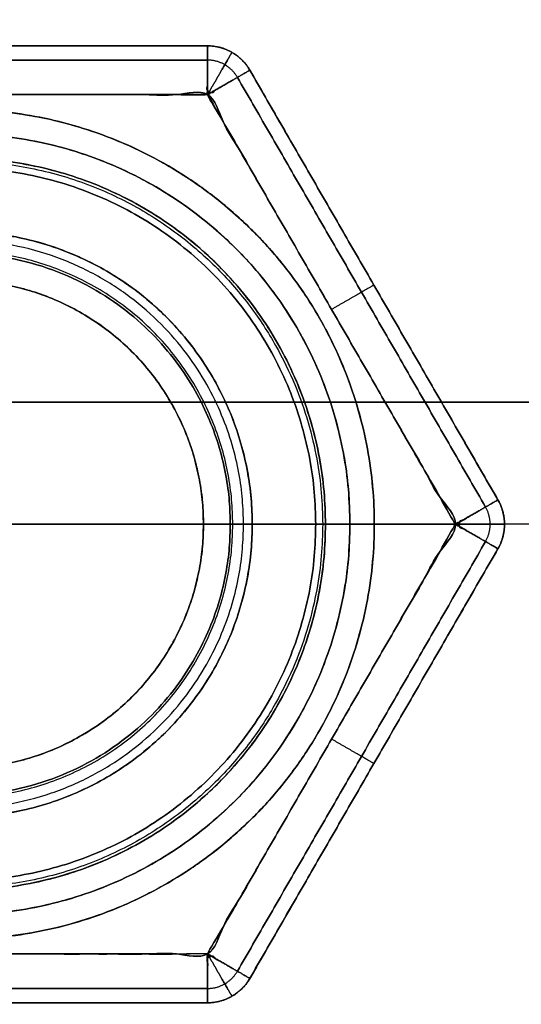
# Model space of a CAD drawing. Header units: millimetres. Extents: x -661 to 720, y -255 to 255.
# Tile 562 of 656: x -585 to -580, y 205 to 215. Entities that reach past the tile are written whole.
import ezdxf

# ---------------------------------------------------------------- set-up
doc = ezdxf.new("R2010")
doc.units = ezdxf.units.MM
doc.layers.add('Floreana 120', color=18, linetype='Continuous', true_color=0x000000)

msp = doc.modelspace()

# ---------------------------------------------------------------- linework, layer by layer
at = {"layer": 'Floreana 120', "color": 7, "true_color": 0xf1f1f1}
for p, q in [((-588.071, 214.902, 3.5), (-582.988, 214.902, 3.5)), ((-580.014, 210.25, 3.5), (-582.555, 214.652, 3.5)), ((-581.285, 212.451, 1.5), (-581.285, 212.451, 5.5)), ((-580.447, 210, 1), (-582.53, 210, 1)), ((-582.53, 210, 6), (-580.447, 210, 6)), ((-582.555, 205.348, 3.5), (-580.014, 209.75, 3.5)), ((-581.285, 207.549, 1.5), (-581.285, 207.549, 5.5)), ((-588.071, 205.098, 3.5), (-582.988, 205.098, 3.5))]:
    msp.add_line(p, q, dxfattribs=at)
at = {"layer": 'Floreana 120', "color": 14, "true_color": 0x990000}
for p, q in [((-625.53, 211.25, 1231.5), (-325.53, 211.25, 1231.5)), ((-325.53, 211.25, 11.5), (-625.53, 211.25, 11.5)), ((-625.53, 211.25, 13), (-325.53, 211.25, 13)), ((-325.53, 211.25, 1230), (-625.53, 211.25, 1230))]:
    msp.add_line(p, q, dxfattribs=at)
at = {"layer": 'Floreana 120', "color": 253, "true_color": 0x97aaae}
for p, q in [((-589.18, 210, 11.5), (-581.88, 210, 11.5)), ((-582.73, 210, -1.3), (-588.33, 210, -1.3)), ((-581.88, 210, 10.7), (-582.53, 210, 10.7))]:
    msp.add_line(p, q, dxfattribs=at)
at = {"layer": 'Floreana 120', "color": 250, "true_color": 0x282421}
msp.add_line((-574.53, 210, 6), (-581.53, 210, 6), dxfattribs=at)
for points, weights, knots in [([(-652.03, -251, 10), (-475.53, -251, 10), (-299.03, -251, 10), (-294.03, -251, 10), (-294.03, -246, 10), (-294.03, 0, 10), (-294.03, 246, 10), (-294.03, 251, 10), (-299.03, 251, 10), (-475.53, 251, 10), (-652.03, 251, 10), (-657.03, 251, 10), (-657.03, 246, 10), (-657.03, 0, 10), (-657.03, -246, 10), (-657.03, -251, 10), (-652.03, -251, 10)], [1, 1, 1, 0.707106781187, 1, 1, 1, 0.707106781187, 1, 1, 1, 0.707106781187, 1, 1, 1, 0.707106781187, 1], [0, 0, 0, 353, 353, 363, 363, 855, 855, 865, 865, 1218, 1218, 1228, 1228, 1720, 1720, 1730, 1730, 1730]), ([(-294.03, 246), (-294.03, 0), (-294.03, -246), (-294.03, -251), (-299.03, -251), (-475.53, -251), (-652.03, -251), (-657.03, -251), (-657.03, -246), (-657.03, 0), (-657.03, 246), (-657.03, 251), (-652.03, 251), (-475.53, 251), (-299.03, 251), (-294.03, 251), (-294.03, 246)], [1, 1, 1, 0.707106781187, 1, 1, 1, 0.707106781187, 1, 1, 1, 0.707106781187, 1, 1, 1, 0.707106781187, 1], [0, 0, 0, 492, 492, 502, 502, 855, 855, 865, 865, 1357, 1357, 1367, 1367, 1720, 1720, 1730, 1730, 1730]), ([(-585.53, 199), (-574.53, 199), (-574.53, 210), (-574.53, 221), (-585.53, 221), (-596.53, 221), (-596.53, 210), (-596.53, 199), (-585.53, 199)], [1, 0.707106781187, 1, 0.707106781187, 1, 0.707106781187, 1, 0.707106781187, 1], [0, 0, 0, 22, 22, 44, 44, 66, 66, 88, 88, 88]), ([(-574.53, 210, 6), (-574.53, 221, 6), (-585.53, 221, 6), (-596.53, 221, 6), (-596.53, 210, 6)], [1, 0.707106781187, 1, 0.707106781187, 1], [0, 0, 0, 22, 22, 44, 44, 44]), ([(-596.53, 210), (-596.53, 221), (-585.53, 221), (-574.53, 221), (-574.53, 210)], [1, 0.707106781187, 1, 0.707106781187, 1], [0, 0, 0, 22, 22, 44, 44, 44]), ([(-585.53, 199, 6), (-596.53, 199, 6), (-596.53, 210, 6), (-596.53, 221, 6), (-585.53, 221, 6), (-574.53, 221, 6), (-574.53, 210, 6), (-574.53, 199, 6), (-585.53, 199, 6)], [1, 0.707106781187, 1, 0.707106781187, 1, 0.707106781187, 1, 0.707106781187, 1], [0, 0, 0, 22, 22, 44, 44, 66, 66, 88, 88, 88]), ([(-581.53, 210, 10), (-581.53, 206, 10), (-585.53, 206, 10), (-589.53, 206, 10), (-589.53, 210, 10), (-589.53, 214, 10), (-585.53, 214, 10), (-581.53, 214, 10), (-581.53, 210, 10)], [1, 0.707106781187, 1, 0.707106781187, 1, 0.707106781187, 1, 0.707106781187, 1], [0, 0, 0, 8, 8, 16, 16, 24, 24, 32, 32, 32]), ([(-581.53, 210, 10), (-581.53, 214, 10), (-585.53, 214, 10), (-589.53, 214, 10), (-589.53, 210, 10)], [1, 0.707106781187, 1, 0.707106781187, 1], [0, 0, 0, 8, 8, 16, 16, 16]), ([(-589.53, 210, 6), (-589.53, 214, 6), (-585.53, 214, 6), (-581.53, 214, 6), (-581.53, 210, 6)], [1, 0.707106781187, 1, 0.707106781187, 1], [0, 0, 0, 8, 8, 16, 16, 16]), ([(-581.53, 210, 6), (-581.53, 214, 6), (-585.53, 214, 6), (-589.53, 214, 6), (-589.53, 210, 6), (-589.53, 206, 6), (-585.53, 206, 6), (-581.53, 206, 6), (-581.53, 210, 6)], [1, 0.707106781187, 1, 0.707106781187, 1, 0.707106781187, 1, 0.707106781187, 1], [0, 0, 0, 8, 8, 16, 16, 24, 24, 32, 32, 32]), ([(-596.53, 210, 6), (-596.53, 199, 6), (-585.53, 199, 6), (-574.53, 199, 6), (-574.53, 210, 6)], [1, 0.707106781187, 1, 0.707106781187, 1], [0, 0, 0, 22, 22, 44, 44, 44]), ([(-581.53, 210, 6), (-581.53, 206, 6), (-585.53, 206, 6), (-589.53, 206, 6), (-589.53, 210, 6)], [1, 0.707106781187, 1, 0.707106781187, 1], [0, 0, 0, 8, 8, 16, 16, 16]), ([(-589.53, 210, 10), (-589.53, 206, 10), (-585.53, 206, 10), (-581.53, 206, 10), (-581.53, 210, 10)], [1, 0.707106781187, 1, 0.707106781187, 1], [0, 0, 0, 8, 8, 16, 16, 16])]:
    msp.add_rational_spline(points, weights, degree=2, knots=knots, dxfattribs=at)
for points, weights, degree in [([(-596.53, 210, 3), (-596.53, 232, 3), (-574.53, 232, 3), (-574.53, 210, 3)], [1, 0.333333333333, 0.333333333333, 1], 3), ([(-589.53, 210, 8), (-589.53, 218, 8), (-581.53, 218, 8), (-581.53, 210, 8)], [1, 0.333333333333, 0.333333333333, 1], 3), ([(-574.53, 210, 3), (-574.53, 188, 3), (-596.53, 188, 3), (-596.53, 210, 3)], [1, 0.333333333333, 0.333333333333, 1], 3), ([(-581.53, 210, 8), (-581.53, 202, 8), (-589.53, 202, 8), (-589.53, 210, 8)], [1, 0.333333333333, 0.333333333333, 1], 3), ([(-574.53, 210), (-574.53, 199), (-585.53, 199)], [1, 0.707106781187, 1], 2)]:
    msp.add_rational_spline(points, weights, degree=degree, dxfattribs=at)
at = {"layer": 'Floreana 120', "color": 7, "true_color": 0xf1f1f1}
for points, weights, degree, knots in [([(-588.071, 214.402, 1), (-588.071, 214.902, 1), (-588.071, 214.902, 1.5), (-585.53, 214.902, 1.5), (-582.988, 214.902, 1.5), (-582.988, 214.902, 1), (-582.988, 214.402, 1), (-585.53, 214.402, 1), (-588.071, 214.402, 1)], [1, 0.707106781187, 1, 1, 1, 0.707106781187, 1, 1, 1], 2, [0, 0, 0, 1, 1, 6.08265, 6.08265, 7.08265, 7.08265, 12.165299, 12.165299, 12.165299]), ([(-582.988, 214.402, 6), (-582.988, 214.902, 6), (-582.988, 214.902, 5.5), (-585.53, 214.902, 5.5), (-588.071, 214.902, 5.5), (-588.071, 214.902, 6), (-588.071, 214.402, 6), (-585.53, 214.402, 6), (-582.988, 214.402, 6)], [1, 0.707106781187, 1, 1, 1, 0.707106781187, 1, 1, 1], 2, [0, 0, 0, 1, 1, 6.08265, 6.08265, 7.08265, 7.08265, 12.165299, 12.165299, 12.165299]), ([(-582.555, 214.652, 5.5), (-582.555, 214.652, 3.5), (-582.555, 214.652, 1.5), (-582.7, 214.902, 1.5), (-582.988, 214.902, 1.5), (-582.988, 214.902, 3.5), (-582.988, 214.902, 5.5), (-582.7, 214.902, 5.5), (-582.555, 214.652, 5.5)], [1, 1, 1, 0.866025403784, 1, 1, 1, 0.866025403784, 1], 2, [0, 0, 0, 4, 4, 4.57735, 4.57735, 8.57735, 8.57735, 9.154701, 9.154701, 9.154701]), ([(-582.555, 214.652, 5.5), (-582.555, 214.652, 6), (-582.988, 214.402, 6), (-581.718, 212.201, 6), (-580.447, 210, 6), (-580.014, 210.25, 6), (-580.014, 210.25, 5.5), (-581.285, 212.451, 5.5), (-582.555, 214.652, 5.5)], [1, 0.707106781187, 1, 1, 1, 0.707106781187, 1, 1, 1], 2, [0, 0, 0, 1, 1, 6.08265, 6.08265, 7.08265, 7.08265, 12.165299, 12.165299, 12.165299]), ([(-582.988, 214.402, 1), (-582.555, 214.652, 1), (-582.555, 214.652, 1.5), (-581.285, 212.451, 1.5), (-580.014, 210.25, 1.5), (-580.014, 210.25, 1), (-580.447, 210, 1), (-581.718, 212.201, 1), (-582.988, 214.402, 1)], [1, 0.707106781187, 1, 1, 1, 0.707106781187, 1, 1, 1], 2, [0, 0, 0, 1, 1, 6.08265, 6.08265, 7.08265, 7.08265, 12.165299, 12.165299, 12.165299]), ([(-588.53, 210, 1), (-588.53, 213, 1), (-585.53, 213, 1), (-582.53, 213, 1), (-582.53, 210, 1)], [1, 0.707106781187, 1, 0.707106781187, 1], 2, [0, 0, 0, 6, 6, 12, 12, 12]), ([(-582.53, 210, 1), (-582.53, 213, 1), (-585.53, 213, 1), (-588.53, 213, 1), (-588.53, 210, 1), (-588.53, 207, 1), (-585.53, 207, 1), (-582.53, 207, 1), (-582.53, 210, 1)], [1, 0.707106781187, 1, 0.707106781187, 1, 0.707106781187, 1, 0.707106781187, 1], 2, [0, 0, 0, 6, 6, 12, 12, 18, 18, 24, 24, 24]), ([(-582.53, 210, 6), (-582.53, 207, 6), (-585.53, 207, 6), (-588.53, 207, 6), (-588.53, 210, 6), (-588.53, 213, 6), (-585.53, 213, 6), (-582.53, 213, 6), (-582.53, 210, 6)], [1, 0.707106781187, 1, 0.707106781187, 1, 0.707106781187, 1, 0.707106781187, 1], 2, [0, 0, 0, 6, 6, 12, 12, 18, 18, 24, 24, 24]), ([(-582.53, 210, 6), (-582.53, 213, 6), (-585.53, 213, 6), (-588.53, 213, 6), (-588.53, 210, 6)], [1, 0.707106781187, 1, 0.707106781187, 1], 2, [0, 0, 0, 6, 6, 12, 12, 12]), ([(-583.03, 210, 1.5), (-583.03, 212.5, 1.5), (-585.53, 212.5, 1.5), (-588.03, 212.5, 1.5), (-588.03, 210, 1.5)], [1, 0.707106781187, 1, 0.707106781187, 1], 2, [0, 0, 0, 5, 5, 10, 10, 10]), ([(-583.03, 210, 5.5), (-583.03, 212.5, 5.5), (-585.53, 212.5, 5.5), (-588.03, 212.5, 5.5), (-588.03, 210, 5.5)], [1, 0.707106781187, 1, 0.707106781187, 1], 2, [0, 0, 0, 5, 5, 10, 10, 10]), ([(-588.03, 210, 1.5), (-588.03, 212.5, 1.5), (-585.53, 212.5, 1.5), (-583.03, 212.5, 1.5), (-583.03, 210, 1.5)], [1, 0.707106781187, 1, 0.707106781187, 1], 2, [0, 0, 0, 5, 5, 10, 10, 10]), ([(-588.03, 210, 5.5), (-588.03, 212.5, 5.5), (-585.53, 212.5, 5.5), (-583.03, 212.5, 5.5), (-583.03, 210, 5.5)], [1, 0.707106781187, 1, 0.707106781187, 1], 2, [0, 0, 0, 5, 5, 10, 10, 10]), ([(-580.014, 209.75, 5.5), (-580.014, 209.75, 3.5), (-580.014, 209.75, 1.5), (-579.87, 210, 1.5), (-580.014, 210.25, 1.5), (-580.014, 210.25, 3.5), (-580.014, 210.25, 5.5), (-579.87, 210, 5.5), (-580.014, 209.75, 5.5)], [1, 1, 1, 0.866025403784, 1, 1, 1, 0.866025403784, 1], 2, [0, 0, 0, 4, 4, 4.57735, 4.57735, 8.57735, 8.57735, 9.154701, 9.154701, 9.154701]), ([(-582.555, 205.348, 1.5), (-582.555, 205.348, 1), (-582.988, 205.598, 1), (-581.718, 207.799, 1), (-580.447, 210, 1), (-580.014, 209.75, 1), (-580.014, 209.75, 1.5), (-581.285, 207.549, 1.5), (-582.555, 205.348, 1.5)], [1, 0.707106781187, 1, 1, 1, 0.707106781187, 1, 1, 1], 2, [0, 0, 0, 1, 1, 6.08265, 6.08265, 7.08265, 7.08265, 12.165299, 12.165299, 12.165299]), ([(-580.014, 209.75, 5.5), (-580.014, 209.75, 6), (-580.447, 210, 6), (-581.718, 207.799, 6), (-582.988, 205.598, 6), (-582.555, 205.348, 6), (-582.555, 205.348, 5.5), (-581.285, 207.549, 5.5), (-580.014, 209.75, 5.5)], [1, 0.707106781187, 1, 1, 1, 0.707106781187, 1, 1, 1], 2, [0, 0, 0, 1, 1, 6.08265, 6.08265, 7.08265, 7.08265, 12.165299, 12.165299, 12.165299]), ([(-582.53, 210, 1), (-582.53, 207, 1), (-585.53, 207, 1), (-588.53, 207, 1), (-588.53, 210, 1)], [1, 0.707106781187, 1, 0.707106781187, 1], 2, [0, 0, 0, 6, 6, 12, 12, 12]), ([(-588.53, 210, 6), (-588.53, 207, 6), (-585.53, 207, 6), (-582.53, 207, 6), (-582.53, 210, 6)], [1, 0.707106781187, 1, 0.707106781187, 1], 2, [0, 0, 0, 6, 6, 12, 12, 12]), ([(-588.03, 210, 1.5), (-588.03, 207.5, 1.5), (-585.53, 207.5, 1.5), (-583.03, 207.5, 1.5), (-583.03, 210, 1.5)], [1, 0.707106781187, 1, 0.707106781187, 1], 2, [0, 0, 0, 5, 5, 10, 10, 10]), ([(-583.03, 210, 1.5), (-583.03, 207.5, 1.5), (-585.53, 207.5, 1.5), (-588.03, 207.5, 1.5), (-588.03, 210, 1.5)], [1, 0.707106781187, 1, 0.707106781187, 1], 2, [0, 0, 0, 5, 5, 10, 10, 10]), ([(-588.03, 210, 5.5), (-588.03, 207.5, 5.5), (-585.53, 207.5, 5.5), (-583.03, 207.5, 5.5), (-583.03, 210, 5.5)], [1, 0.707106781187, 1, 0.707106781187, 1], 2, [0, 0, 0, 5, 5, 10, 10, 10]), ([(-583.03, 210, 5.5), (-583.03, 207.5, 5.5), (-585.53, 207.5, 5.5), (-588.03, 207.5, 5.5), (-588.03, 210, 5.5)], [1, 0.707106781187, 1, 0.707106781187, 1], 2, [0, 0, 0, 5, 5, 10, 10, 10]), ([(-582.988, 205.098, 5.5), (-582.988, 205.098, 6), (-582.988, 205.598, 6), (-585.53, 205.598, 6), (-588.071, 205.598, 6), (-588.071, 205.098, 6), (-588.071, 205.098, 5.5), (-585.53, 205.098, 5.5), (-582.988, 205.098, 5.5)], [1, 0.707106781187, 1, 1, 1, 0.707106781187, 1, 1, 1], 2, [0, 0, 0, 1, 1, 6.08265, 6.08265, 7.08265, 7.08265, 12.165299, 12.165299, 12.165299]), ([(-588.071, 205.098, 1.5), (-588.071, 205.098, 1.207), (-588.071, 205.305, 1), (-588.071, 205.598, 1), (-586.377, 205.598, 1), (-584.683, 205.598, 1), (-582.988, 205.598, 1), (-582.988, 205.305, 1), (-582.988, 205.098, 1.207), (-582.988, 205.098, 1.5), (-584.683, 205.098, 1.5), (-586.377, 205.098, 1.5), (-588.071, 205.098, 1.5)], [1, 0.804737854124, 0.804737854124, 1, 1, 1, 1, 0.804737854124, 0.804737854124, 1, 1, 1, 1], 3, [0, 0, 0, 0, 1, 1, 1, 6.08265, 6.08265, 6.08265, 7.08265, 7.08265, 7.08265, 12.165299, 12.165299, 12.165299, 12.165299]), ([(-582.988, 205.098, 5.5), (-582.988, 205.098, 3.5), (-582.988, 205.098, 1.5), (-582.7, 205.098, 1.5), (-582.555, 205.348, 1.5), (-582.555, 205.348, 3.5), (-582.555, 205.348, 5.5), (-582.7, 205.098, 5.5), (-582.988, 205.098, 5.5)], [1, 1, 1, 0.866025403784, 1, 1, 1, 0.866025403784, 1], 2, [0, 0, 0, 4, 4, 4.57735, 4.57735, 8.57735, 8.57735, 9.154701, 9.154701, 9.154701])]:
    msp.add_rational_spline(points, weights, degree=degree, knots=knots, dxfattribs=at)
for points in [[(-582.988, 214.902, 1.5), (-585.53, 214.902, 1.5), (-588.071, 214.902, 1.5)], [(-588.071, 214.902, 5.5), (-585.53, 214.902, 5.5), (-582.988, 214.902, 5.5)], [(-582.988, 214.902, 5.5), (-582.988, 214.902, 3.5), (-582.988, 214.902, 1.5)], [(-582.988, 214.755, 1.146), (-585.53, 214.755, 1.146), (-588.071, 214.755, 1.146)], [(-588.071, 214.755, 5.854), (-585.53, 214.755, 5.854), (-582.988, 214.755, 5.854)], [(-582.738, 214.835, 5.5), (-582.738, 214.835, 3.5), (-582.738, 214.835, 1.5)], [(-580.014, 210.25, 1.5), (-581.285, 212.451, 1.5), (-582.555, 214.652, 1.5)], [(-582.555, 214.652, 1.5), (-582.555, 214.652, 3.5), (-582.555, 214.652, 5.5)], [(-582.555, 214.652, 5.5), (-581.285, 212.451, 5.5), (-580.014, 210.25, 5.5)], [(-582.682, 214.578, 5.854), (-581.411, 212.378, 5.854), (-580.141, 210.177, 5.854)], [(-580.141, 210.177, 1.146), (-581.411, 212.378, 1.146), (-582.682, 214.578, 1.146)], [(-580.014, 210.25, 5.5), (-580.014, 210.25, 3.5), (-580.014, 210.25, 1.5)], [(-582.53, 210, 1), (-582.78, 210, 1.25), (-583.03, 210, 1.5)], [(-583.03, 210, 5.5), (-583.03, 210, 3.5), (-583.03, 210, 1.5)], [(-583.03, 210, 5.5), (-582.78, 210, 5.75), (-582.53, 210, 6)], [(-579.947, 210, 5.5), (-579.947, 210, 3.5), (-579.947, 210, 1.5)], [(-582.682, 205.422, 1.146), (-581.411, 207.622, 1.146), (-580.141, 209.823, 1.146)], [(-580.141, 209.823, 5.854), (-581.411, 207.622, 5.854), (-582.682, 205.422, 5.854)], [(-582.555, 205.348, 1.5), (-581.285, 207.549, 1.5), (-580.014, 209.75, 1.5)], [(-580.014, 209.75, 5.5), (-581.285, 207.549, 5.5), (-582.555, 205.348, 5.5)], [(-580.014, 209.75, 1.5), (-580.014, 209.75, 3.5), (-580.014, 209.75, 5.5)], [(-582.555, 205.348, 5.5), (-582.555, 205.348, 3.5), (-582.555, 205.348, 1.5)], [(-582.988, 205.245, 5.854), (-585.53, 205.245, 5.854), (-588.071, 205.245, 5.854)], [(-588.071, 205.245, 1.146), (-585.53, 205.245, 1.146), (-582.988, 205.245, 1.146)], [(-582.738, 205.165, 5.5), (-582.738, 205.165, 3.5), (-582.738, 205.165, 1.5)], [(-588.071, 205.098, 1.5), (-585.53, 205.098, 1.5), (-582.988, 205.098, 1.5)], [(-582.988, 205.098, 5.5), (-585.53, 205.098, 5.5), (-588.071, 205.098, 5.5)], [(-582.988, 205.098, 1.5), (-582.988, 205.098, 3.5), (-582.988, 205.098, 5.5)]]:
    msp.add_open_spline(points, degree=2, dxfattribs=at)
at = {"layer": 'Floreana 120', "color": 7, "true_color": 0xf1f1f1, "extrusion": (1, 2.27374e-13, -2.27374e-13)}
msp.add_rational_spline([(-582.988, 214.402, 1), (-582.988, 214.902, 1), (-582.988, 214.902, 1.5)], [1, 0.707106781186, 1], degree=2, dxfattribs=at)
at = {"layer": 'Floreana 120', "color": 7, "true_color": 0xf1f1f1}
for points, weights, degree in [([(-582.988, 214.902, 1.5), (-582.7, 214.902, 1.5), (-582.555, 214.652, 1.5)], [1, 0.866025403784, 1], 2), ([(-582.555, 214.652, 5.5), (-582.7, 214.902, 5.5), (-582.988, 214.902, 5.5)], [1, 0.866025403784, 1], 2), ([(-582.988, 214.902, 3.5), (-582.805, 214.902, 3.5), (-582.647, 214.81, 3.5), (-582.555, 214.652, 3.5)], [1, 0.910683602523, 0.910683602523, 1], 3), ([(-582.682, 214.578, 1.146), (-582.747, 214.691, 1.146), (-582.859, 214.755, 1.146), (-582.988, 214.755, 1.146)], [0.828741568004, 0.75472135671, 0.75472135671, 0.828741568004], 3), ([(-582.682, 214.578, 5.854), (-582.747, 214.691, 5.854), (-582.859, 214.755, 5.854), (-582.988, 214.755, 5.854)], [0.828741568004, 0.75472135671, 0.75472135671, 0.828741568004], 3), ([(-588.305, 210, 1.225), (-588.305, 215.55, 1.225), (-582.755, 215.55, 1.225), (-582.755, 210, 1.225)], [1, 0.333333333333, 0.333333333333, 1], 3), ([(-582.755, 210, 5.775), (-582.755, 215.55, 5.775), (-588.305, 215.55, 5.775), (-588.305, 210, 5.775)], [1, 0.333333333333, 0.333333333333, 1], 3), ([(-588.03, 210, 3.5), (-588.03, 215, 3.5), (-583.03, 215, 3.5), (-583.03, 210, 3.5)], [1, 0.333333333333, 0.333333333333, 1], 3), ([(-580.014, 210.25, 1.5), (-579.87, 210, 1.5), (-580.014, 209.75, 1.5)], [1, 0.866025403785, 1], 2), ([(-580.014, 210.25, 3.5), (-579.922, 210.092, 3.5), (-579.922, 209.908, 3.5), (-580.014, 209.75, 3.5)], [1, 0.910683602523, 0.910683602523, 1], 3), ([(-580.014, 209.75, 5.5), (-579.87, 210, 5.5), (-580.014, 210.25, 5.5)], [1, 0.866025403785, 1], 2), ([(-580.141, 209.823, 1.146), (-580.076, 209.935, 1.146), (-580.076, 210.065, 1.146), (-580.141, 210.177, 1.146)], [0.828741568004, 0.75472135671, 0.75472135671, 0.828741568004], 3), ([(-580.141, 209.823, 5.854), (-580.076, 209.935, 5.854), (-580.076, 210.065, 5.854), (-580.141, 210.177, 5.854)], [0.828741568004, 0.75472135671, 0.75472135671, 0.828741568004], 3), ([(-582.755, 210, 1.225), (-582.755, 204.45, 1.225), (-588.305, 204.45, 1.225), (-588.305, 210, 1.225)], [1, 0.333333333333, 0.333333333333, 1], 3), ([(-588.305, 210, 5.775), (-588.305, 204.45, 5.775), (-582.755, 204.45, 5.775), (-582.755, 210, 5.775)], [1, 0.333333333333, 0.333333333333, 1], 3), ([(-583.03, 210, 3.5), (-583.03, 205, 3.5), (-588.03, 205, 3.5), (-588.03, 210, 3.5)], [1, 0.333333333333, 0.333333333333, 1], 3), ([(-582.988, 205.245, 5.854), (-582.859, 205.245, 5.854), (-582.747, 205.309, 5.854), (-582.682, 205.422, 5.854)], [0.828741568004, 0.75472135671, 0.75472135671, 0.828741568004], 3), ([(-582.988, 205.245, 1.146), (-582.859, 205.245, 1.146), (-582.747, 205.309, 1.146), (-582.682, 205.422, 1.146)], [0.828741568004, 0.75472135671, 0.75472135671, 0.828741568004], 3), ([(-582.555, 205.348, 3.5), (-582.647, 205.19, 3.5), (-582.805, 205.098, 3.5), (-582.988, 205.098, 3.5)], [1, 0.910683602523, 0.910683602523, 1], 3), ([(-582.988, 205.098, 5.5), (-582.7, 205.098, 5.5), (-582.555, 205.348, 5.5)], [1, 0.866025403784, 1], 2), ([(-582.555, 205.348, 1.5), (-582.7, 205.098, 1.5), (-582.988, 205.098, 1.5)], [1, 0.866025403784, 1], 2)]:
    msp.add_rational_spline(points, weights, degree=degree, dxfattribs=at)
at = {"layer": 'Floreana 120', "color": 7, "true_color": 0xf1f1f1, "extrusion": (1, 0, 0)}
for points in [[(-582.988, 214.902, 5.5), (-582.988, 214.902, 6), (-582.988, 214.402, 6)], [(-582.988, 205.598, 6), (-582.988, 205.098, 6), (-582.988, 205.098, 5.5)]]:
    msp.add_rational_spline(points, [1, 0.707106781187, 1], degree=2, dxfattribs=at)
at = {"layer": 'Floreana 120', "color": 7, "true_color": 0xf1f1f1, "extrusion": (0.866025, -0.5, 4.88861e-13)}
msp.add_rational_spline([(-582.738, 214.835, 1.5), (-582.738, 214.835, 1.207), (-582.842, 214.655, 1), (-582.988, 214.402, 1)], [0.905891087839, 0.729004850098, 0.729004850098, 0.905891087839], degree=3, dxfattribs=at)
at = {"layer": 'Floreana 120', "color": 7, "true_color": 0xf1f1f1, "extrusion": (0.866025, -0.5, -6.949e-13)}
msp.add_rational_spline([(-582.988, 214.402, 6), (-582.842, 214.655, 6), (-582.738, 214.835, 5.793), (-582.738, 214.835, 5.5)], [0.905891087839, 0.729004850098, 0.729004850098, 0.905891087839], degree=3, dxfattribs=at)
at = {"layer": 'Floreana 120', "color": 7, "true_color": 0xf1f1f1, "extrusion": (-0.5, 0.866025, 8.32112e-14)}
msp.add_rational_spline([(-582.555, 214.652, 1.5), (-582.555, 214.652, 1), (-582.988, 214.402, 1)], [1, 0.707106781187, 1], degree=2, dxfattribs=at)
at = {"layer": 'Floreana 120', "color": 7, "true_color": 0xf1f1f1, "extrusion": (-0.5, 0.866025, -2.46139e-13)}
msp.add_rational_spline([(-582.988, 214.402, 6), (-582.555, 214.652, 6), (-582.555, 214.652, 5.5)], [1, 0.707106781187, 1], degree=2, dxfattribs=at)
at = {"layer": 'Floreana 120', "color": 7, "true_color": 0xf1f1f1}
for points in [[(-588.071, 214.402, 1), (-585.53, 214.402, 1), (-582.988, 214.402, 1), (-581.718, 212.201, 1), (-580.447, 210, 1), (-581.718, 207.799, 1), (-582.988, 205.598, 1), (-585.53, 205.598, 1), (-588.071, 205.598, 1), (-589.342, 207.799, 1), (-590.612, 210, 1), (-589.342, 212.201, 1), (-588.071, 214.402, 1)], [(-590.612, 210, 6), (-589.342, 207.799, 6), (-588.071, 205.598, 6), (-585.53, 205.598, 6), (-582.988, 205.598, 6), (-581.718, 207.799, 6), (-580.447, 210, 6), (-581.718, 212.201, 6), (-582.988, 214.402, 6), (-585.53, 214.402, 6), (-588.071, 214.402, 6), (-589.342, 212.201, 6), (-590.612, 210, 6)]]:
    msp.add_open_spline(points, degree=2, knots=[0, 0, 0, 5.08265, 5.08265, 10.165299, 10.165299, 15.247949, 15.247949, 20.330599, 20.330599, 25.413249, 25.413249, 30.495898, 30.495898, 30.495898], dxfattribs=at)
at = {"layer": 'Floreana 120', "color": 253, "true_color": 0x999999}
for points, weights, knots in [([(-585.53, 214.25, 10), (-589.78, 214.25, 10), (-589.78, 210, 10), (-589.78, 205.75, 10), (-585.53, 205.75, 10), (-581.28, 205.75, 10), (-581.28, 210, 10), (-581.28, 214.25, 10), (-585.53, 214.25, 10)], [1, 0.707106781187, 1, 0.707106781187, 1, 0.707106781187, 1, 0.707106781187, 1], [0, 0, 0, 8.5, 8.5, 17, 17, 25.5, 25.5, 34, 34, 34]), ([(-585.53, 214.25, 11.5), (-581.28, 214.25, 11.5), (-581.28, 210, 11.5), (-581.28, 205.75, 11.5), (-585.53, 205.75, 11.5), (-589.78, 205.75, 11.5), (-589.78, 210, 11.5), (-589.78, 214.25, 11.5), (-585.53, 214.25, 11.5)], [1, 0.707106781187, 1, 0.707106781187, 1, 0.707106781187, 1, 0.707106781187, 1], [0, 0, 0, 8.5, 8.5, 17, 17, 25.5, 25.5, 34, 34, 34]), ([(-585.53, 205.75, 11.5), (-581.28, 205.75, 11.5), (-581.28, 210, 11.5), (-581.28, 214.25, 11.5), (-585.53, 214.25, 11.5)], [1, 0.707106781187, 1, 0.707106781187, 1], [0, 0, 0, 8.5, 8.5, 17, 17, 17]), ([(-585.53, 214.25, 10), (-581.28, 214.25, 10), (-581.28, 210, 10), (-581.28, 205.75, 10), (-585.53, 205.75, 10)], [1, 0.707106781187, 1, 0.707106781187, 1], [0, 0, 0, 8.5, 8.5, 17, 17, 17])]:
    msp.add_rational_spline(points, weights, degree=2, knots=knots, dxfattribs=at)
msp.add_rational_spline([(-585.53, 214.25, 10.75), (-577.03, 214.25, 10.75), (-577.03, 205.75, 10.75), (-585.53, 205.75, 10.75)], [1, 0.333333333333, 0.333333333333, 1], degree=3, dxfattribs=at)
at = {"layer": 'Floreana 120', "color": 253, "true_color": 0x97aaae}
for points, weights, knots in [([(-581.78, 210, 10.8), (-581.78, 213.75, 10.8), (-585.53, 213.75, 10.8), (-589.28, 213.75, 10.8), (-589.28, 210, 10.8)], [1, 0.707106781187, 1, 0.707106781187, 1], [0, 0, 0, 7.5, 7.5, 15, 15, 15]), ([(-589.28, 210, 11.4), (-589.28, 213.75, 11.4), (-585.53, 213.75, 11.4), (-581.78, 213.75, 11.4), (-581.78, 210, 11.4)], [1, 0.707106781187, 1, 0.707106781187, 1], [0, 0, 0, 7.5, 7.5, 15, 15, 15]), ([(-589.28, 210, 10.8), (-589.28, 213.75, 10.8), (-585.53, 213.75, 10.8), (-581.78, 213.75, 10.8), (-581.78, 210, 10.8)], [1, 0.707106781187, 1, 0.707106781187, 1], [0, 0, 0, 7.5, 7.5, 15, 15, 15]), ([(-581.78, 210, 11.4), (-581.78, 213.75, 11.4), (-585.53, 213.75, 11.4), (-589.28, 213.75, 11.4), (-589.28, 210, 11.4)], [1, 0.707106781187, 1, 0.707106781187, 1], [0, 0, 0, 7.5, 7.5, 15, 15, 15]), ([(-581.88, 210, 10.7), (-581.88, 206.35, 10.7), (-585.53, 206.35, 10.7), (-589.18, 206.35, 10.7), (-589.18, 210, 10.7), (-589.18, 213.65, 10.7), (-585.53, 213.65, 10.7), (-581.88, 213.65, 10.7), (-581.88, 210, 10.7)], [1, 0.707106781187, 1, 0.707106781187, 1, 0.707106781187, 1, 0.707106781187, 1], [0, 0, 0, 7.3, 7.3, 14.6, 14.6, 21.9, 21.9, 29.2, 29.2, 29.2]), ([(-581.88, 210, 10.7), (-581.88, 213.65, 10.7), (-585.53, 213.65, 10.7), (-589.18, 213.65, 10.7), (-589.18, 210, 10.7)], [1, 0.707106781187, 1, 0.707106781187, 1], [0, 0, 0, 7.3, 7.3, 14.6, 14.6, 14.6]), ([(-581.88, 210, 11.5), (-581.88, 213.65, 11.5), (-585.53, 213.65, 11.5), (-589.18, 213.65, 11.5), (-589.18, 210, 11.5), (-589.18, 206.35, 11.5), (-585.53, 206.35, 11.5), (-581.88, 206.35, 11.5), (-581.88, 210, 11.5)], [1, 0.707106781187, 1, 0.707106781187, 1, 0.707106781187, 1, 0.707106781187, 1], [0, 0, 0, 7.3, 7.3, 14.6, 14.6, 21.9, 21.9, 29.2, 29.2, 29.2]), ([(-589.18, 210, 11.5), (-589.18, 213.65, 11.5), (-585.53, 213.65, 11.5), (-581.88, 213.65, 11.5), (-581.88, 210, 11.5)], [1, 0.707106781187, 1, 0.707106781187, 1], [0, 0, 0, 7.3, 7.3, 14.6, 14.6, 14.6]), ([(-582.53, 210, 10.7), (-582.53, 213, 10.7), (-585.53, 213, 10.7), (-588.53, 213, 10.7), (-588.53, 210, 10.7), (-588.53, 207, 10.7), (-585.53, 207, 10.7), (-582.53, 207, 10.7), (-582.53, 210, 10.7)], [1, 0.707106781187, 1, 0.707106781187, 1, 0.707106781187, 1, 0.707106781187, 1], [0, 0, 0, 6, 6, 12, 12, 18, 18, 24, 24, 24]), ([(-588.53, 210, -1.1), (-588.53, 213, -1.1), (-585.53, 213, -1.1), (-582.53, 213, -1.1), (-582.53, 210, -1.1)], [1, 0.707106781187, 1, 0.707106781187, 1], [0, 0, 0, 6, 6, 12, 12, 12]), ([(-582.53, 210, -1.1), (-582.53, 213, -1.1), (-585.53, 213, -1.1), (-588.53, 213, -1.1), (-588.53, 210, -1.1)], [1, 0.707106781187, 1, 0.707106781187, 1], [0.5, 0.5, 0.5, 0.75, 0.75, 1, 1, 1]), ([(-588.53, 210, 10.7), (-588.53, 213, 10.7), (-585.53, 213, 10.7), (-582.53, 213, 10.7), (-582.53, 210, 10.7)], [1, 0.707106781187, 1, 0.707106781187, 1], [-1, -1, -1, -0.75, -0.75, -0.5, -0.5, -0.5]), ([(-582.73, 210, -1.3), (-582.73, 207.2, -1.3), (-585.53, 207.2, -1.3), (-588.33, 207.2, -1.3), (-588.33, 210, -1.3), (-588.33, 212.8, -1.3), (-585.53, 212.8, -1.3), (-582.73, 212.8, -1.3), (-582.73, 210, -1.3)], [1, 0.707106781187, 1, 0.707106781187, 1, 0.707106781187, 1, 0.707106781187, 1], [0, 0, 0, 5.6, 5.6, 11.2, 11.2, 16.8, 16.8, 22.4, 22.4, 22.4]), ([(-582.73, 210, -1.3), (-582.73, 212.8, -1.3), (-585.53, 212.8, -1.3), (-588.33, 212.8, -1.3), (-588.33, 210, -1.3)], [1, 0.707106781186, 1, 0.707106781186, 1], [0, 0, 0, 5.6, 5.6, 11.2, 11.2, 11.2]), ([(-581.78, 210, 11.4), (-581.78, 206.25, 11.4), (-585.53, 206.25, 11.4), (-589.28, 206.25, 11.4), (-589.28, 210, 11.4)], [1, 0.707106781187, 1, 0.707106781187, 1], [0, 0, 0, 7.5, 7.5, 15, 15, 15]), ([(-589.28, 210, 10.8), (-589.28, 206.25, 10.8), (-585.53, 206.25, 10.8), (-581.78, 206.25, 10.8), (-581.78, 210, 10.8)], [1, 0.707106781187, 1, 0.707106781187, 1], [0, 0, 0, 7.5, 7.5, 15, 15, 15]), ([(-581.78, 210, 10.8), (-581.78, 206.25, 10.8), (-585.53, 206.25, 10.8), (-589.28, 206.25, 10.8), (-589.28, 210, 10.8)], [1, 0.707106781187, 1, 0.707106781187, 1], [0, 0, 0, 7.5, 7.5, 15, 15, 15]), ([(-589.28, 210, 11.4), (-589.28, 206.25, 11.4), (-585.53, 206.25, 11.4), (-581.78, 206.25, 11.4), (-581.78, 210, 11.4)], [1, 0.707106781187, 1, 0.707106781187, 1], [0, 0, 0, 7.5, 7.5, 15, 15, 15]), ([(-589.18, 210, 10.7), (-589.18, 206.35, 10.7), (-585.53, 206.35, 10.7), (-581.88, 206.35, 10.7), (-581.88, 210, 10.7)], [1, 0.707106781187, 1, 0.707106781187, 1], [0, 0, 0, 7.3, 7.3, 14.6, 14.6, 14.6]), ([(-581.88, 210, 11.5), (-581.88, 206.35, 11.5), (-585.53, 206.35, 11.5), (-589.18, 206.35, 11.5), (-589.18, 210, 11.5)], [1, 0.707106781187, 1, 0.707106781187, 1], [0, 0, 0, 7.3, 7.3, 14.6, 14.6, 14.6]), ([(-582.53, 210, -1.1), (-582.53, 207, -1.1), (-585.53, 207, -1.1), (-588.53, 207, -1.1), (-588.53, 210, -1.1)], [1, 0.707106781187, 1, 0.707106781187, 1], [0, 0, 0, 6, 6, 12, 12, 12]), ([(-588.53, 210, -1.1), (-588.53, 207, -1.1), (-585.53, 207, -1.1), (-582.53, 207, -1.1), (-582.53, 210, -1.1)], [1, 0.707106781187, 1, 0.707106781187, 1], [0, 0, 0, 0.25, 0.25, 0.5, 0.5, 0.5]), ([(-582.53, 210, 10.7), (-582.53, 207, 10.7), (-585.53, 207, 10.7), (-588.53, 207, 10.7), (-588.53, 210, 10.7)], [1, 0.707106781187, 1, 0.707106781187, 1], [-0.5, -0.5, -0.5, -0.25, -0.25, 0, 0, 0]), ([(-588.33, 210, -1.3), (-588.33, 207.2, -1.3), (-585.53, 207.2, -1.3), (-582.73, 207.2, -1.3), (-582.73, 210, -1.3)], [1, 0.707106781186, 1, 0.707106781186, 1], [0, 0, 0, 5.6, 5.6, 11.2, 11.2, 11.2])]:
    msp.add_rational_spline(points, weights, degree=2, knots=knots, dxfattribs=at)
for points, weights in [([(-581.78, 210, 11.1), (-581.78, 217.5, 11.1), (-589.28, 217.5, 11.1), (-589.28, 210, 11.1)], [1, 0.333333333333, 0.333333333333, 1]), ([(-589.25, 210, 10.729), (-589.25, 217.441, 10.729), (-581.809, 217.441, 10.729), (-581.809, 210, 10.729)], [0.816490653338, 0.272163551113, 0.272163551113, 0.816490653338]), ([(-589.25, 210, 11.471), (-589.25, 217.441, 11.471), (-581.809, 217.441, 11.471), (-581.809, 210, 11.471)], [0.816490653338, 0.272163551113, 0.272163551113, 0.816490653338]), ([(-582.53, 210, 4.8), (-582.53, 216, 4.8), (-588.53, 216, 4.8), (-588.53, 210, 4.8)], [1, 0.333333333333, 0.333333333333, 1]), ([(-582.62, 210, -1.19), (-582.62, 215.82, -1.19), (-588.44, 215.82, -1.19), (-588.44, 210, -1.19)], [1, 0.333333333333, 0.333333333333, 1]), ([(-589.28, 210, 11.1), (-589.28, 202.5, 11.1), (-581.78, 202.5, 11.1), (-581.78, 210, 11.1)], [1, 0.333333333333, 0.333333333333, 1]), ([(-581.809, 210, 10.729), (-581.809, 202.559, 10.729), (-589.25, 202.559, 10.729), (-589.25, 210, 10.729)], [0.816490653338, 0.272163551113, 0.272163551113, 0.816490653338]), ([(-581.809, 210, 11.471), (-581.809, 202.559, 11.471), (-589.25, 202.559, 11.471), (-589.25, 210, 11.471)], [0.816490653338, 0.272163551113, 0.272163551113, 0.816490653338]), ([(-588.53, 210, 4.8), (-588.53, 204, 4.8), (-582.53, 204, 4.8), (-582.53, 210, 4.8)], [1, 0.333333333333, 0.333333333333, 1]), ([(-588.44, 210, -1.19), (-588.44, 204.18, -1.19), (-582.62, 204.18, -1.19), (-582.62, 210, -1.19)], [1, 0.333333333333, 0.333333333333, 1])]:
    msp.add_rational_spline(points, weights, degree=3, dxfattribs=at)
at = {"layer": 'Floreana 120', "color": 254, "true_color": 0xfffabe}
for points in [[(-588.53, 210, 6), (-588.53, 213, 6), (-585.53, 213, 6), (-582.53, 213, 6), (-582.53, 210, 6), (-582.53, 207, 6), (-585.53, 207, 6), (-588.53, 207, 6), (-588.53, 210, 6)], [(-588.53, 210, 1.5), (-588.53, 213, 1.5), (-585.53, 213, 1.5), (-582.53, 213, 1.5), (-582.53, 210, 1.5), (-582.53, 207, 1.5), (-585.53, 207, 1.5), (-588.53, 207, 1.5), (-588.53, 210, 1.5)]]:
    msp.add_rational_spline(points, [1, 0.707106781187, 1, 0.707106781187, 1, 0.707106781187, 1, 0.707106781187, 1], degree=2, knots=[0, 0, 0, 1.570796, 1.570796, 3.141593, 3.141593, 4.712389, 4.712389, 6.283185, 6.283185, 6.283185], dxfattribs=at)
at = {"layer": 'Floreana 120', "color": 80, "true_color": 0x33ff33}
for points in [[(-588.03, 210, 10.7), (-588.03, 207.5, 10.7), (-585.53, 207.5, 10.7), (-583.03, 207.5, 10.7), (-583.03, 210, 10.7), (-583.03, 212.5, 10.7), (-585.53, 212.5, 10.7), (-588.03, 212.5, 10.7), (-588.03, 210, 10.7)], [(-588.03, 210, -1.1), (-588.03, 207.5, -1.1), (-585.53, 207.5, -1.1), (-583.03, 207.5, -1.1), (-583.03, 210, -1.1), (-583.03, 212.5, -1.1), (-585.53, 212.5, -1.1), (-588.03, 212.5, -1.1), (-588.03, 210, -1.1)]]:
    msp.add_rational_spline(points, [1, 0.707106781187, 1, 0.707106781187, 1, 0.707106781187, 1, 0.707106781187, 1], degree=2, knots=[0, 0, 0, 1.570796, 1.570796, 3.141593, 3.141593, 4.712389, 4.712389, 6.283185, 6.283185, 6.283185], dxfattribs=at)
at = {"layer": 'Floreana 120', "color": 7, "true_color": 0xf1f1f1, "extrusion": (0.5, -0.866025, 8.93714e-13)}
msp.add_rational_spline([(-581.285, 212.451, 5.5), (-581.285, 212.451, 5.793), (-581.464, 212.347, 6), (-581.718, 212.201, 6)], [1, 0.804737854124, 0.804737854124, 1], degree=3, dxfattribs=at)
at = {"layer": 'Floreana 120', "color": 7, "true_color": 0xf1f1f1, "extrusion": (0.5, -0.866025, -5.07719e-13)}
msp.add_rational_spline([(-581.285, 212.451, 1.5), (-581.285, 212.451, 1.207), (-581.464, 212.347, 1), (-581.718, 212.201, 1)], [1, 0.804737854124, 0.804737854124, 1], degree=3, dxfattribs=at)
at = {"layer": 'Floreana 120', "color": 7, "true_color": 0xf1f1f1, "extrusion": (0.5, -0.866025, 2.15677e-13)}
msp.add_rational_spline([(-580.447, 210, 1), (-580.014, 210.25, 1), (-580.014, 210.25, 1.5)], [1, 0.707106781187, 1], degree=2, dxfattribs=at)
at = {"layer": 'Floreana 120', "color": 7, "true_color": 0xf1f1f1, "extrusion": (0.5, -0.866025, 3.41061e-13)}
msp.add_rational_spline([(-580.014, 210.25, 5.5), (-580.014, 210.25, 6), (-580.447, 210, 6)], [1, 0.707106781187, 1], degree=2, dxfattribs=at)
at = {"layer": 'Floreana 120', "color": 253, "true_color": 0x97aaae}
for points in [[(-582.53, 210, -1.1), (-582.63, 210, -1.2), (-582.73, 210, -1.3)], [(-582.53, 210, -1.1), (-582.53, 210, 4.8), (-582.53, 210, 10.7)], [(-581.78, 210, 10.8), (-581.78, 210, 11.1), (-581.78, 210, 11.4)]]:
    msp.add_open_spline(points, degree=2, dxfattribs=at)
at = {"layer": 'Floreana 120', "color": 253, "true_color": 0x97aaae, "extrusion": (-1.42109e-12, 1, 1.42109e-12)}
msp.add_rational_spline([(-581.78, 210, 10.8), (-581.78, 210, 10.7), (-581.88, 210, 10.7)], [1, 0.707106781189, 1], degree=2, dxfattribs=at)
at = {"layer": 'Floreana 120', "color": 253, "true_color": 0x97aaae, "extrusion": (2.84217e-13, -1, 2.84217e-13)}
msp.add_rational_spline([(-581.88, 210, 11.5), (-581.78, 210, 11.5), (-581.78, 210, 11.4)], [1, 0.707106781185, 1], degree=2, dxfattribs=at)
at = {"layer": 'Floreana 120', "color": 250, "true_color": 0x282421}
msp.add_open_spline([(-581.53, 210, 10), (-581.53, 210, 8), (-581.53, 210, 6)], degree=2, dxfattribs=at)
at = {"layer": 'Floreana 120', "color": 253, "true_color": 0x999999}
msp.add_open_spline([(-581.28, 210, 11.5), (-581.28, 210, 10.75), (-581.28, 210, 10)], degree=2, dxfattribs=at)
at = {"layer": 'Floreana 120', "color": 7, "true_color": 0xf1f1f1, "extrusion": (-0.5, -0.866025, 1.28918e-13)}
msp.add_rational_spline([(-580.014, 209.75, 1.5), (-580.014, 209.75, 1), (-580.447, 210, 1)], [1, 0.707106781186, 1], degree=2, dxfattribs=at)
at = {"layer": 'Floreana 120', "color": 7, "true_color": 0xf1f1f1, "extrusion": (9.70378e-14, -1, -9.70378e-14)}
msp.add_rational_spline([(-579.947, 210, 1.5), (-579.947, 210, 1.207), (-580.154, 210, 1), (-580.447, 210, 1)], [0.905891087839, 0.729004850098, 0.729004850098, 0.905891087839], degree=3, dxfattribs=at)
at = {"layer": 'Floreana 120', "color": 7, "true_color": 0xf1f1f1, "extrusion": (-0.5, -0.866025, 6.79934e-14)}
msp.add_rational_spline([(-580.447, 210, 6), (-580.014, 209.75, 6), (-580.014, 209.75, 5.5)], [1, 0.707106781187, 1], degree=2, dxfattribs=at)
at = {"layer": 'Floreana 120', "color": 7, "true_color": 0xf1f1f1, "extrusion": (1.77427e-13, 1, 2.91113e-13)}
msp.add_rational_spline([(-580.447, 210, 6), (-580.154, 210, 6), (-579.947, 210, 5.793), (-579.947, 210, 5.5)], [0.905891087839, 0.729004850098, 0.729004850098, 0.905891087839], degree=3, dxfattribs=at)
at = {"layer": 'Floreana 120', "color": 7, "true_color": 0xf1f1f1, "extrusion": (-0.5, -0.866025, 7.47281e-13)}
msp.add_rational_spline([(-581.285, 207.549, 1.5), (-581.285, 207.549, 1.207), (-581.464, 207.653, 1), (-581.718, 207.799, 1)], [1, 0.804737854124, 0.804737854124, 1], degree=3, dxfattribs=at)
at = {"layer": 'Floreana 120', "color": 7, "true_color": 0xf1f1f1, "extrusion": (-0.5, -0.866025, -9.94306e-13)}
msp.add_rational_spline([(-581.285, 207.549, 5.5), (-581.285, 207.549, 5.793), (-581.464, 207.653, 6), (-581.718, 207.799, 6)], [1, 0.804737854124, 0.804737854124, 1], degree=3, dxfattribs=at)
at = {"layer": 'Floreana 120', "color": 7, "true_color": 0xf1f1f1, "extrusion": (0.5, 0.866025, -1.13687e-13)}
msp.add_rational_spline([(-582.555, 205.348, 5.5), (-582.555, 205.348, 6), (-582.988, 205.598, 6)], [1, 0.707106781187, 1], degree=2, dxfattribs=at)
at = {"layer": 'Floreana 120', "color": 7, "true_color": 0xf1f1f1, "extrusion": (-0.866025, -0.5, 1.44372e-13)}
msp.add_rational_spline([(-582.988, 205.598, 6), (-582.842, 205.345, 6), (-582.738, 205.165, 5.793), (-582.738, 205.165, 5.5)], [0.905891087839, 0.729004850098, 0.729004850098, 0.905891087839], degree=3, dxfattribs=at)
at = {"layer": 'Floreana 120', "color": 7, "true_color": 0xf1f1f1, "extrusion": (-1, 0, 0)}
msp.add_rational_spline([(-582.988, 205.098, 1.5), (-582.988, 205.098, 1), (-582.988, 205.598, 1)], [1, 0.707106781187, 1], degree=2, dxfattribs=at)
at = {"layer": 'Floreana 120', "color": 7, "true_color": 0xf1f1f1, "extrusion": (0.5, 0.866025, 2.46136e-13)}
msp.add_rational_spline([(-582.988, 205.598, 1), (-582.555, 205.348, 1), (-582.555, 205.348, 1.5)], [1, 0.707106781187, 1], degree=2, dxfattribs=at)
at = {"layer": 'Floreana 120', "color": 7, "true_color": 0xf1f1f1, "extrusion": (-0.866025, -0.5, -3.83531e-13)}
msp.add_rational_spline([(-582.738, 205.165, 1.5), (-582.738, 205.165, 1.207), (-582.842, 205.345, 1), (-582.988, 205.598, 1)], [0.905891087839, 0.729004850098, 0.729004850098, 0.905891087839], degree=3, dxfattribs=at)

doc.saveas('drawing.dxf')
